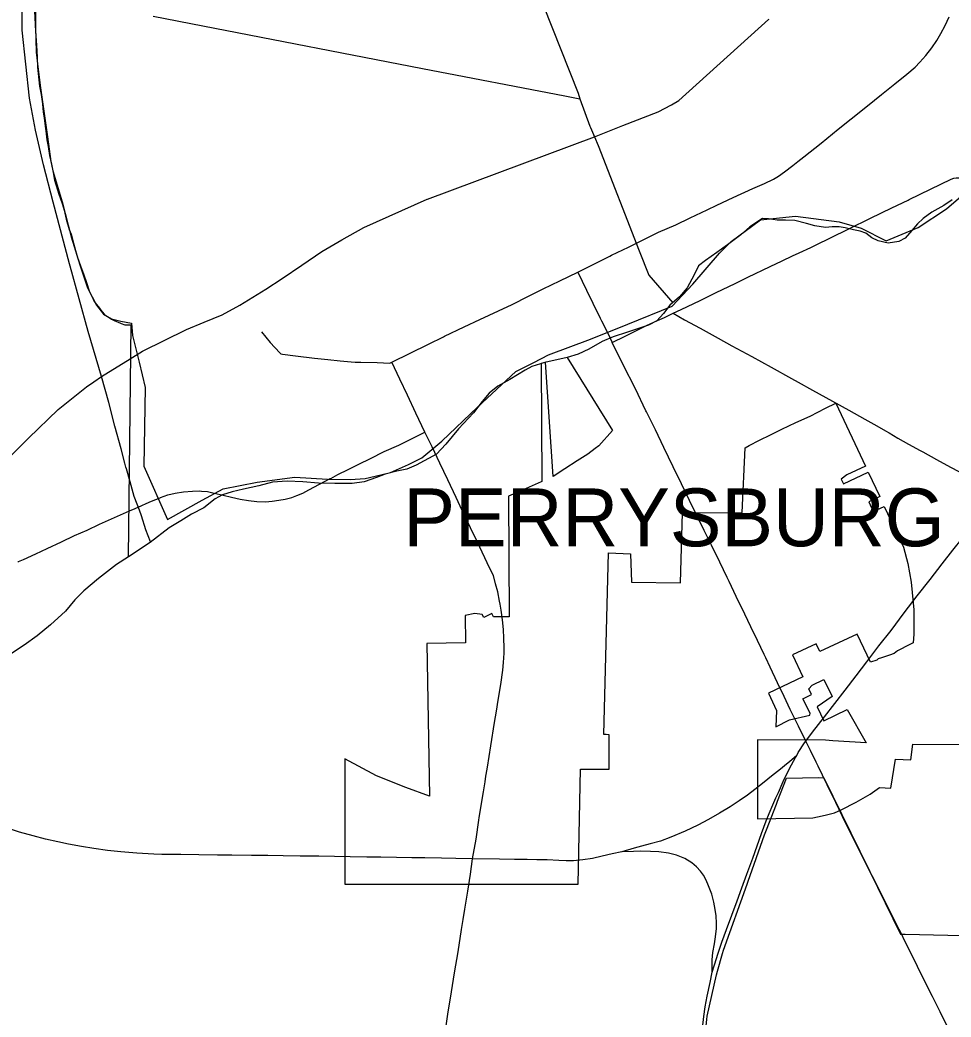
# Model space of a CAD drawing. Extents: x -232 to 448, y 619 to 1059.
# Drawn here: x 131.46 to 147.98, y 882.5 to 900.18 of the extents above; entities that cross this region are included whole.
import ezdxf

# ---------------------------------------------------------------- set-up
doc = ezdxf.new("R2010")
doc.units = 0
doc.layers.add('Default', color=7, linetype='Continuous')

msp = doc.modelspace()

# ---------------------------------------------------------------- linework, layer by layer
at = {"layer": 'Default'}
for p, q in [((140.921, 892.084), (140.786, 894.11)), ((141.171, 894.195), (141.973, 892.902)), ((140.708, 894.087), (140.721, 891.998)), ((146.073, 891.955), (146.512, 892.163)), ((146.459, 892.271), (146.129, 892.112)), ((146.129, 892.112), (146.033, 892.04)), ((146.033, 892.04), (146.073, 891.955)), ((140.126, 891.734), (140.139, 889.598)), ((146.715, 891.732), (146.518, 891.638)), ((146.518, 891.638), (146.597, 891.462)), ((146.597, 891.462), (146.794, 891.551)), ((139.528, 889.657), (139.356, 889.62)), ((139.356, 889.62), (139.364, 889.138)), ((139.662, 889.64), (139.528, 889.657)), ((139.69, 889.585), (139.662, 889.64)), ((139.83, 889.655), (139.69, 889.585)), ((139.859, 889.596), (139.83, 889.655)), ((140.139, 889.598), (139.859, 889.596)), ((146.312, 889.291), (145.653, 888.981)), ((146.55, 888.791), (146.312, 889.291)), ((139.364, 889.138), (138.679, 889.126)), ((138.679, 889.126), (138.723, 886.417)), ((145.588, 889.12), (145.168, 888.922)), ((145.653, 888.981), (145.588, 889.12)), ((145.168, 888.922), (145.352, 888.53)), ((145.352, 888.53), (144.739, 888.241)), ((145.514, 888.385), (145.723, 888.487)), ((145.723, 888.487), (145.871, 888.183)), ((145.454, 888.319), (145.514, 888.385)), ((145.502, 888.221), (145.454, 888.319)), ((144.739, 888.241), (144.884, 887.935)), ((145.349, 888.142), (145.502, 888.221)), ((145.48, 887.886), (145.349, 888.142)), ((145.871, 888.183), (145.605, 887.998)), ((144.884, 887.935), (144.87, 887.648)), ((145.605, 887.998), (145.723, 887.754)), ((145.723, 887.754), (146.136, 887.954)), ((144.87, 887.648), (145.113, 887.768)), ((145.113, 887.768), (145.475, 887.853)), ((145.475, 887.853), (145.48, 887.886)), ((141.914, 886.893), (141.915, 887.505)), ((145.75, 887.407), (144.545, 887.412)), ((147.269, 887.058), (147.3, 887.337)), ((147.3, 887.337), (148.326, 887.33)), ((137.225, 887.075), (137.225, 884.855)), ((146.912, 886.555), (146.995, 887.069)), ((146.995, 887.069), (147.269, 887.058)), ((141.362, 884.855), (141.406, 886.893)), ((141.406, 886.893), (141.914, 886.893)), ((137.225, 884.855), (141.362, 884.855))]:
    msp.add_line(p, q, dxfattribs=at)
for points in [[(131.819, 906.639), (131.816, 905.94), (131.798, 905.198), (131.793, 904.502), (131.765, 903.789), (131.754, 903.088), (131.763, 902.886), (131.764, 902.438), (131.757, 902.136), (131.754, 901.846), (131.752, 901.544), (131.745, 901.242), (131.719, 900.768), (131.718, 900.344), (131.735, 899.98), (131.751, 899.735), (131.762, 899.521), (131.771, 899.347), (131.792, 899.12), (131.809, 899.005), (131.835, 898.86), (131.859, 898.693)], [(139.476, 903.248), (139.616, 903.093), (139.758, 902.857), (139.861, 902.693), (140.444, 901.213), (141.366, 898.885), (141.391, 898.784), (141.572, 898.301)], [(131.736, 900.651), (131.736, 900.057), (131.749, 899.611), (131.782, 899.306), (131.824, 898.978), (131.87, 898.648), (131.947, 898.111), (132.006, 897.67), (132.045, 897.505), (132.206, 896.954), (132.369, 896.334), (132.523, 895.837)], [(132.351, 895.814), (132.339, 895.855), (132.051, 896.952), (131.88, 897.612), (131.736, 898.227), (131.63, 898.795), (131.496, 900.003), (131.496, 900.597)], [(133.823, 900.251), (134.707, 900.08), (138.603, 899.32), (141.127, 898.835)], [(142.159, 898.309), (142.782, 898.555), (143.018, 898.674), (143.151, 898.753), (144.742, 900.188), (144.75, 900.196)], [(145.263, 897.671), (145.369, 897.755), (145.674, 897.998), (145.977, 898.243), (146.205, 898.426), (146.497, 898.659), (146.744, 898.862), (146.984, 899.047), (147.195, 899.22), (147.343, 899.342), (147.427, 899.432), (147.533, 899.55), (147.636, 899.685), (147.726, 899.819), (147.797, 899.94), (147.876, 900.084), (147.944, 900.24)], [(143.034, 895.104), (143.396, 895.497), (143.873, 896.044), (144.079, 896.251), (144.599, 896.638), (145.221, 896.704), (145.994, 896.599), (146.382, 896.489), (146.827, 896.265), (147.398, 896.5), (147.899, 896.832), (148.367, 897.234), (148.696, 897.615), (148.953, 897.968), (149.178, 898.362), (149.309, 898.607), (149.499, 899.12), (150.008, 899.693)], [(141.127, 898.835), (141.391, 898.784)], [(131.859, 898.693), (131.873, 898.549), (131.89, 898.438), (131.904, 898.298), (131.917, 898.218), (131.937, 898.057), (131.961, 897.935), (131.985, 897.779), (132.018, 897.624), (132.046, 897.474), (132.07, 897.338), (132.152, 897.094), (132.207, 896.924), (132.242, 896.806), (132.282, 896.65), (132.334, 896.464), (132.366, 896.383), (132.41, 896.224), (132.447, 896.096), (132.482, 895.97), (132.535, 895.821), (132.584, 895.681), (132.638, 895.526), (132.695, 895.362), (132.739, 895.273), (132.778, 895.188), (132.82, 895.136), (132.872, 895.07), (132.894, 895.034), (132.92, 895.003), (132.959, 894.961), (132.977, 894.943), (133.029, 894.913), (133.084, 894.873), (133.141, 894.848), (133.192, 894.826), (133.257, 894.798), (133.322, 894.773), (133.434, 894.773)], [(141.572, 898.301), (141.581, 898.277), (141.656, 898.11)], [(141.656, 898.11), (142.159, 898.309)], [(138.688, 897.003), (141.656, 898.11)], [(141.656, 898.11), (141.717, 897.954)], [(141.717, 897.954), (142.448, 896.086)], [(144.916, 897.41), (144.92, 897.413), (145.025, 897.487), (145.175, 897.6), (145.263, 897.671)], [(144.672, 897.281), (144.829, 897.358), (144.916, 897.41)], [(147.219, 896.988), (147.239, 896.998), (147.613, 897.179), (147.982, 897.361), (148.032, 897.376), (148.073, 897.383), (148.142, 897.383), (148.459, 897.375), (148.815, 897.366), (149.169, 897.353)], [(141.927, 895.994), (141.955, 896.008), (142.258, 896.153), (142.541, 896.294), (142.788, 896.416), (143.094, 896.548), (143.353, 896.675), (143.651, 896.815), (143.823, 896.899), (144.115, 897.031), (144.461, 897.191), (144.672, 897.281)], [(147.997, 896.991), (147.851, 896.892), (147.638, 896.773), (147.483, 896.658), (147.387, 896.566), (147.281, 896.446), (147.167, 896.311), (147.053, 896.255), (146.862, 896.224), (146.685, 896.266), (146.576, 896.316), (146.467, 896.398), (146.369, 896.434), (146.246, 896.46), (146.103, 896.493), (145.996, 896.514), (145.869, 896.51), (145.75, 896.499), (145.564, 896.532), (145.417, 896.573), (145.208, 896.624), (145.044, 896.63), (144.893, 896.634), (144.739, 896.657), (144.635, 896.662), (144.411, 896.51), (144.248, 896.37), (144.014, 896.196), (143.822, 896.056), (143.625, 895.915), (143.501, 895.819), (143.421, 895.66), (143.299, 895.429), (143.164, 895.27), (142.992, 895.122), (142.876, 894.975), (142.759, 894.843), (142.613, 894.77), (142.24, 894.643), (141.983, 894.564), (141.787, 894.479), (141.552, 894.342), (141.362, 894.256), (141.17, 894.195), (140.77, 894.107), (140.543, 894.033), (140.423, 893.969), (140.149, 893.805), (139.938, 893.69), (139.785, 893.565), (139.662, 893.416), (139.506, 893.216), (139.238, 892.931), (139.015, 892.658), (138.853, 892.479), (138.492, 892.288), (138.323, 892.216), (138.144, 892.177), (137.937, 892.124), (137.784, 892.07), (137.568, 891.992), (137.356, 891.96), (137.047, 891.963), (136.756, 891.969), (136.479, 891.992), (136.2, 892.002), (135.94, 891.986), (135.695, 891.919), (135.428, 891.861), (135.222, 891.814), (135.053, 891.762), (134.921, 891.69), (134.723, 891.529), (134.506, 891.415), (134.316, 891.3), (134.105, 891.173), (133.768, 890.917), (133.384, 890.663)], [(136.109, 895.597), (136.463, 895.835), (136.817, 896.074), (137.168, 896.28), (137.561, 896.504), (138.683, 897.001), (138.688, 897.003)], [(147.997, 896.991), (147.851, 896.892), (147.638, 896.773), (147.483, 896.658), (147.387, 896.566), (147.281, 896.446), (147.167, 896.311), (147.053, 896.255), (146.862, 896.224), (146.685, 896.266), (146.576, 896.316), (146.467, 896.398), (146.369, 896.434), (146.246, 896.46), (146.103, 896.493), (145.996, 896.514), (145.869, 896.51), (145.75, 896.499), (145.564, 896.532), (145.417, 896.573), (145.208, 896.624), (145.044, 896.63), (144.893, 896.634), (144.739, 896.657), (144.635, 896.662), (144.411, 896.51), (144.248, 896.37), (144.014, 896.196), (143.822, 896.056), (143.625, 895.915), (143.501, 895.819), (143.421, 895.66), (143.299, 895.429), (143.164, 895.27), (142.992, 895.122), (142.876, 894.975), (142.759, 894.843), (142.613, 894.77), (142.24, 894.643), (141.983, 894.564), (141.787, 894.479), (141.552, 894.342), (141.362, 894.256), (141.171, 894.195)], [(145.584, 896.194), (145.84, 896.317), (146.168, 896.477), (146.551, 896.666), (146.928, 896.852), (147.219, 896.988)], [(142.448, 896.086), (142.617, 895.655), (143.045, 895.167)], [(144.986, 895.911), (145.169, 895.997), (145.285, 896.052)], [(145.285, 896.052), (145.49, 896.149), (145.584, 896.194)], [(141.357, 895.709), (141.592, 895.827), (141.927, 895.994)], [(143.047, 894.982), (143.192, 895.048), (143.529, 895.205), (143.813, 895.346), (144.15, 895.51), (144.372, 895.619), (144.768, 895.808), (144.986, 895.911)], [(132.904, 893.857), (132.67, 894.659), (132.351, 895.814)], [(132.523, 895.837), (132.657, 895.432), (132.815, 895.122), (132.94, 894.965), (133.082, 894.884), (133.251, 894.841), (133.436, 894.803), (133.456, 894.584), (133.575, 894.111), (133.681, 893.662), (133.656, 892.267)], [(138.976, 894.562), (138.995, 894.571), (139.343, 894.738), (139.62, 894.867), (139.952, 895.026), (140.191, 895.138), (140.484, 895.281), (140.744, 895.411), (141.039, 895.554), (141.357, 895.709)], [(141.357, 895.709), (141.513, 895.39), (141.624, 895.16), (141.755, 894.895)], [(133.414, 894.173), (133.631, 894.308), (134.413, 894.694), (134.725, 894.823), (135.046, 894.955), (135.363, 895.121), (135.822, 895.405), (136.109, 895.597)], [(140.258, 893.946), (140.575, 894.109), (140.84, 894.241), (141.583, 894.518), (142.243, 894.788), (143.034, 895.104)], [(141.755, 894.895), (141.779, 894.847), (141.882, 894.638), (141.969, 894.464)], [(141.969, 894.464), (142.196, 894.575), (142.574, 894.761), (142.77, 894.852), (142.897, 894.903), (143.047, 894.982)], [(143.047, 894.982), (143.252, 894.863), (143.526, 894.716), (143.847, 894.538)], [(133.384, 890.663), (133.434, 894.773)], [(135.743, 894.65), (135.9, 894.464), (136.069, 894.277), (136.086, 894.262), (136.12, 894.257), (136.349, 894.225), (136.688, 894.184), (136.923, 894.158), (137.138, 894.134), (137.334, 894.117), (137.409, 894.114)], [(138.058, 894.111), (138.38, 894.273), (138.706, 894.432), (138.976, 894.562)], [(142.574, 893.233), (142.564, 893.252), (142.38, 893.639), (142.164, 894.068), (141.969, 894.464)], [(143.847, 894.538), (144.093, 894.404), (144.446, 894.214), (144.788, 894.024), (145.147, 893.822), (145.266, 893.757)], [(132.77, 893.765), (132.904, 893.857), (133.414, 894.173)], [(137.409, 894.114), (137.506, 894.11), (137.796, 894.109), (138.023, 894.097), (138.058, 894.111)], [(139.607, 890.861), (139.455, 891.176), (139.306, 891.485), (139.201, 891.713), (139.053, 892.028), (138.912, 892.32), (138.775, 892.61), (138.646, 892.873), (138.482, 893.21), (138.336, 893.527), (138.199, 893.811), (138.058, 894.111)], [(140.786, 894.11), (140.77, 894.107), (140.708, 894.087)], [(134.076, 891.323), (134.695, 891.666), (135.064, 891.864), (135.667, 891.986), (136.335, 892.073), (136.918, 892.037), (137.317, 892.034), (137.587, 892.052), (137.865, 892.116), (138.034, 892.154), (138.351, 892.296), (138.59, 892.415), (138.943, 892.712), (139.579, 893.317), (140.258, 893.946)], [(129.536, 890.712), (129.559, 890.735), (130.184, 891.346), (130.828, 891.986), (131.61, 892.767), (132.138, 893.272), (132.641, 893.676), (132.77, 893.765)], [(133.319, 892.324), (133.255, 892.578), (133.14, 892.977), (133.039, 893.398), (132.904, 893.857)], [(145.266, 893.757), (145.524, 893.617), (145.879, 893.423), (146.165, 893.259), (146.449, 893.102), (146.664, 892.981), (146.819, 892.893)], [(144.009, 890.291), (143.877, 890.563), (143.732, 890.865), (143.602, 891.125), (143.467, 891.393), (143.339, 891.658), (143.196, 891.953), (143.049, 892.259), (142.884, 892.598), (142.737, 892.91), (142.574, 893.233)], [(144.325, 892.595), (144.399, 892.635), (144.582, 892.729), (144.776, 892.822), (144.978, 892.922), (145.224, 893.043), (145.482, 893.158), (145.754, 893.296), (145.934, 893.383)], [(145.934, 893.383), (145.934, 893.383), (146.459, 892.271)], [(138.598, 892.849), (138.646, 892.873)], [(141.973, 892.902), (141.728, 892.629), (141.664, 892.579), (141.533, 892.479), (141.346, 892.365), (141.125, 892.22), (140.921, 892.084)], [(146.819, 892.893), (146.88, 892.858), (147.037, 892.764), (147.222, 892.658), (147.432, 892.548), (147.479, 892.522)], [(136.974, 892.051), (137.097, 892.118), (137.281, 892.212), (137.475, 892.306), (137.677, 892.405), (137.923, 892.527), (138.18, 892.642), (138.453, 892.779), (138.598, 892.849)], [(143.177, 890.198), (143.212, 891.439), (144.273, 891.447), (144.325, 892.595)], [(147.479, 892.522), (147.724, 892.389), (147.972, 892.253), (148.275, 892.093), (148.38, 892.035)], [(133.347, 892.219), (133.338, 892.25), (133.319, 892.324)], [(133.615, 891.39), (133.583, 891.49), (133.486, 891.732), (133.416, 891.988), (133.347, 892.219)], [(133.656, 892.267), (134.076, 891.323)], [(146.512, 892.163), (146.715, 891.732)], [(134.679, 891.827), (134.788, 891.818), (134.908, 891.792), (135.067, 891.754), (135.21, 891.717), (135.365, 891.684), (135.514, 891.659), (135.661, 891.642), (135.814, 891.637), (135.937, 891.648), (136.05, 891.666), (136.165, 891.685), (136.282, 891.714), (136.375, 891.748), (136.476, 891.791), (136.587, 891.849), (136.777, 891.949), (136.965, 892.047), (136.974, 892.051)], [(140.721, 891.998), (140.706, 891.991), (140.44, 891.874), (140.17, 891.755), (140.126, 891.734)], [(133.945, 891.708), (133.955, 891.712), (134.081, 891.758), (134.216, 891.79), (134.364, 891.811), (134.518, 891.825), (134.653, 891.829), (134.679, 891.827)], [(133.699, 891.605), (133.792, 891.645), (133.945, 891.708)], [(145.406, 887.392), (145.524, 887.551), (145.737, 887.825), (145.917, 888.061), (146.102, 888.298), (146.298, 888.552), (146.485, 888.796), (146.701, 889.08), (146.915, 889.354), (147.15, 889.666), (147.381, 889.967), (147.607, 890.259), (147.823, 890.539), (148.011, 890.781), (148.181, 890.994), (148.331, 891.175), (148.478, 891.354), (148.643, 891.543), (148.793, 891.715)], [(132.922, 891.262), (133.139, 891.357), (133.405, 891.474), (133.506, 891.52)], [(133.506, 891.52), (133.621, 891.572), (133.699, 891.605)], [(146.794, 891.551), (146.972, 891.181), (147.031, 891.056), (147.137, 890.833), (147.215, 890.542), (147.275, 890.214), (147.322, 889.718), (147.32, 889.286), (147.308, 889.137)], [(133.778, 890.925), (133.695, 891.137), (133.615, 891.39)], [(131.422, 890.565), (131.436, 890.575), (131.52, 890.612), (131.739, 890.714), (131.945, 890.809), (132.197, 890.926), (132.43, 891.036), (132.65, 891.135), (132.869, 891.238), (132.922, 891.262)], [(139.811, 890.431), (139.752, 890.555), (139.621, 890.833), (139.607, 890.861)], [(133.384, 890.663), (133.175, 890.523), (132.854, 890.274), (132.591, 890.055), (132.435, 889.896), (132.267, 889.696), (132.003, 889.452)], [(141.817, 887.51), (141.901, 890.732)], [(141.901, 890.732), (142.292, 890.716), (142.311, 890.209), (143.177, 890.198)], [(139.978, 889.818), (139.968, 889.875), (139.936, 890.04), (139.899, 890.179), (139.859, 890.331), (139.811, 890.431)], [(144.694, 888.867), (144.664, 888.929), (144.548, 889.175), (144.426, 889.419), (144.319, 889.641), (144.17, 889.959), (144.044, 890.22), (144.009, 890.291)], [(140.045, 889.185), (140.043, 889.216), (140.036, 889.373), (140.02, 889.542), (139.996, 889.712), (139.978, 889.818)], [(132.003, 889.452), (131.763, 889.258), (131.532, 889.094), (131.294, 888.934), (131.075, 888.795), (130.843, 888.627), (130.67, 888.513), (130.463, 888.357), (130.235, 888.169), (130.011, 887.966), (129.749, 887.701), (129.589, 887.51), (129.421, 887.298), (129.214, 887.02), (129.029, 886.784), (128.863, 886.611), (128.698, 886.413), (128.589, 886.207), (128.441, 885.838), (128.292, 885.539), (128.169, 885.352), (128.006, 885.117), (127.784, 884.833)], [(139.912, 887.926), (139.942, 888.12), (139.992, 888.395), (140.03, 888.649), (140.041, 888.785), (140.052, 888.949), (140.049, 889.079), (140.045, 889.185)], [(147.251, 889.107), (147.03, 888.992), (146.968, 888.947), (146.887, 888.918), (146.746, 888.868)], [(147.308, 889.137), (147.251, 889.107)], [(145.622, 886.946), (145.585, 887.019), (145.488, 887.225), (145.406, 887.392), (145.275, 887.658), (145.125, 887.954), (145.019, 888.181), (144.903, 888.428), (144.773, 888.703), (144.694, 888.867)], [(146.746, 888.868), (146.689, 888.852), (146.663, 888.827), (146.55, 888.791)], [(139.753, 886.929), (139.813, 887.309), (139.88, 887.721), (139.912, 887.926)], [(146.136, 887.954), (146.474, 887.359)], [(141.915, 887.505), (141.858, 887.511), (141.817, 887.51)], [(144.545, 887.412), (144.545, 886.013), (145.525, 886.03), (145.61, 886.05)], [(145.221, 887.103), (145.241, 887.139), (145.269, 887.188), (145.382, 887.36), (145.406, 887.392)], [(146.474, 887.359), (145.885, 887.395), (145.75, 887.407)], [(138.723, 886.417), (138.306, 886.567), (137.787, 886.774), (137.225, 887.075)], [(145, 886.675), (145.06, 886.801), (145.149, 886.973), (145.221, 887.103)], [(145.241, 887.139), (145.115, 887.027), (145.058, 886.981)], [(139.728, 886.771), (139.733, 886.802), (139.753, 886.929)], [(145.058, 886.981), (144.954, 886.896), (144.795, 886.769), (144.666, 886.663), (144.497, 886.536), (144.368, 886.434), (144.222, 886.333), (144.061, 886.229), (143.872, 886.112), (143.677, 886), (143.488, 885.9), (143.261, 885.795), (143.01, 885.687), (142.827, 885.62), (142.642, 885.568), (142.49, 885.529), (142.359, 885.496), (142.136, 885.43)], [(145.933, 886.306), (145.867, 886.443), (145.7, 886.79), (145.622, 886.946)], [(139.711, 886.667), (139.728, 886.771)], [(143.739, 883.297), (143.785, 883.427), (143.846, 883.629), (143.912, 883.824), (143.998, 884.054), (144.088, 884.303), (144.183, 884.561), (144.267, 884.791), (144.357, 885.031), (144.461, 885.314), (144.538, 885.534), (144.617, 885.752), (144.701, 885.98), (144.754, 886.106), (144.815, 886.261), (144.873, 886.388), (144.917, 886.48), (145, 886.675)], [(143.836, 883.314), (143.926, 883.625), (143.942, 883.682), (144.361, 884.854), (144.381, 884.911), (144.672, 885.728), (144.704, 885.818), (144.88, 886.272), (144.903, 886.33), (145.063, 886.734)], [(145.063, 886.734), (145.626, 886.744)], [(145.626, 886.744), (145.723, 886.743)], [(145.723, 886.743), (146.362, 885.441), (146.403, 885.359), (147.083, 883.968)], [(139.603, 885.988), (139.61, 886.035), (139.683, 886.49), (139.711, 886.667)], [(145.61, 886.05), (145.746, 886.081), (145.914, 886.123), (146.032, 886.176), (146.297, 886.307), (146.546, 886.453), (146.71, 886.567), (146.912, 886.555)], [(133.976, 885.384), (133.832, 885.388), (133.533, 885.407), (133.249, 885.428), (133.012, 885.452), (132.773, 885.485), (132.549, 885.521), (132.322, 885.564), (132.13, 885.604), (131.914, 885.653), (131.694, 885.712), (131.449, 885.779), (131.219, 885.853), (130.987, 885.93), (130.802, 886.007), (130.601, 886.099), (130.422, 886.178), (130.247, 886.263), (130.053, 886.371), (129.893, 886.46)], [(147.086, 883.995), (147.059, 884.049), (146.888, 884.394), (146.68, 884.809), (146.482, 885.198), (146.274, 885.612), (146.055, 886.056), (145.933, 886.306)], [(139.49, 885.306), (139.551, 885.656), (139.603, 885.988)], [(143.739, 883.297), (143.741, 883.514), (143.756, 883.643), (143.785, 883.799), (143.8, 883.92), (143.817, 884.069), (143.819, 884.164), (143.812, 884.293), (143.797, 884.405), (143.769, 884.535), (143.734, 884.678), (143.679, 884.827), (143.633, 884.927), (143.588, 885.012), (143.537, 885.087), (143.465, 885.161), (143.383, 885.231), (143.258, 885.308), (143.11, 885.368), (142.964, 885.404), (142.795, 885.427), (142.647, 885.434), (142.478, 885.441), (142.345, 885.437), (142.136, 885.43)], [(139.49, 885.306), (139.195, 885.312), (138.94, 885.316), (138.645, 885.321), (138.414, 885.325), (138.139, 885.329), (137.865, 885.336), (137.613, 885.335), (137.321, 885.34), (137.041, 885.345), (136.764, 885.349), (136.433, 885.354), (136.13, 885.359), (135.86, 885.363), (135.565, 885.364), (135.221, 885.368), (134.965, 885.37), (134.636, 885.375), (134.315, 885.38), (134.083, 885.382), (133.976, 885.384)], [(139.324, 884.231), (139.355, 884.412), (139.405, 884.731), (139.451, 885.035), (139.49, 885.306)], [(142.136, 885.43), (141.966, 885.393), (141.789, 885.349), (141.617, 885.311), (141.448, 885.285), (141.282, 885.267), (141.151, 885.267), (141.018, 885.273), (140.812, 885.284), (140.63, 885.287), (140.456, 885.29), (140.235, 885.29), (139.965, 885.296), (139.49, 885.306)], [(138.863, 881.439), (138.866, 881.455), (138.931, 881.835), (139.003, 882.218), (139.051, 882.55), (139.119, 882.946), (139.171, 883.28), (139.232, 883.655), (139.294, 884.051), (139.324, 884.231)], [(147.083, 883.968), (147.168, 883.966), (153.208, 883.829), (153.313, 883.826)], [(147.949, 882.263), (147.787, 882.588), (147.651, 882.86), (147.473, 883.214), (147.294, 883.579), (147.168, 883.832), (147.086, 883.995)], [(143.548, 881.256), (143.553, 881.461), (143.554, 881.54), (143.646, 882.454), (143.652, 882.514), (143.821, 883.25), (143.836, 883.314)], [(143.468, 881.442), (143.474, 881.53), (143.498, 881.772), (143.536, 882.02), (143.568, 882.304), (143.595, 882.509), (143.62, 882.679), (143.654, 882.871), (143.703, 883.111), (143.739, 883.297)]]:
    msp.add_lwpolyline(points, dxfattribs=at)

# ---------------------------------------------------------------- texts
msp.add_text('PERRYSBURG', height=1.026, dxfattribs=at).set_placement((138.263, 890.847))

doc.saveas('drawing.dxf')
